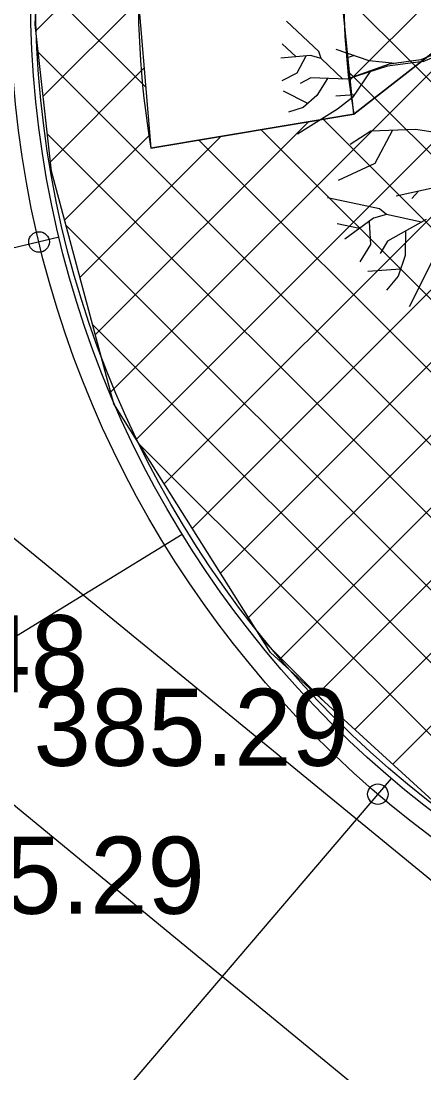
# Model space of a CAD drawing. Extents: x -438233 to -437334, y -1133133 to -1132623.
# Drawn here: x -438068.05 to -438064.13, y -1132962.38 to -1132952.15 of the extents above; entities that cross this region are included whole.
import ezdxf

# ---------------------------------------------------------------- set-up
doc = ezdxf.new("R2010")
doc.units = 0
for name, color, linetype in [('NADPRAZI', 7, 'Continuous'), ('OSY', 7, 'Continuous'), ('SILNA 1', 7, 'Continuous'), ('Vrstva 1', 7, 'Continuous'), ('Vrstva 10', 7, 'Continuous'), ('Vrstva 3', 7, 'Continuous'), ('Vrstva 40', 7, 'Continuous')]:
    doc.layers.add(name, color=color, linetype=linetype)

msp = doc.modelspace()

# ---------------------------------------------------------------- linework, layer by layer
at = {"layer": 'DEFPOINTS'}
msp.add_circle((-438057.962, -1132951.913), 10.2, dxfattribs=at)
at = {"layer": 'NADPRAZI'}
msp.add_circle((-438057.962, -1132951.913), 10, dxfattribs=at)
at = {"layer": 'OSY'}
for p, q in [((-438067.685, -1132954.251), (-438076.921, -1132956.473)), ((-438074.584, -1132962.109), (-438066.486, -1132957.141)), ((-438064.453, -1132959.52), (-438070.62, -1132966.746)), ((-438064.453, -1132959.52), (-438070.62, -1132966.746))]:
    msp.add_line(p, q, dxfattribs=at)
at = {"layer": 'SILNA 1'}
for centre in [(-438067.879, -1132954.298), (-438067.879, -1132954.298), (-438064.583, -1132959.672), (-438064.583, -1132959.672)]:
    msp.add_circle(centre, 0.1, dxfattribs=at)
at = {"layer": 'Vrstva 1'}
for p, q in [((-438064.851, -1132952.721), (-438060.224, -1132948.094)), ((-438067.909, -1132952.243), (-438066.896, -1132951.23)), ((-438067.895, -1132951.738), (-438066.841, -1132952.791)), ((-438064.91, -1132951.894), (-438064.218, -1132952.586)), ((-438067.839, -1132952.88), (-438066.912, -1132951.954)), ((-438065.157, -1132952.444), (-438065.472, -1132952.148)), ((-438067.183, -1132955.76), (-438063.687, -1132952.264)), ((-438065.379, -1132952.495), (-438065.514, -1132952.369)), ((-438064.666, -1132952.536), (-438064.989, -1132952.424)), ((-438063.938, -1132952.431), (-438064.165, -1132952.527)), ((-438067.886, -1132952.454), (-438061.077, -1132959.263)), ((-438065.239, -1132952.482), (-438065.526, -1132952.509)), ((-438065.284, -1132952.489), (-438065.371, -1132952.654)), ((-438065.133, -1132952.513), (-438065.239, -1132952.482)), ((-438065.133, -1132952.513), (-438065.157, -1132952.444)), ((-438064.924, -1132952.713), (-438065.133, -1132952.513)), ((-438064.814, -1132952.485), (-438064.89, -1132952.508)), ((-438064.165, -1132952.527), (-438064.472, -1132952.567)), ((-438064.142, -1132952.543), (-438063.929, -1132952.452)), ((-438067.769, -1132953.517), (-438066.857, -1132952.605)), ((-438066.935, -1132956.219), (-438063.306, -1132952.59)), ((-438064.472, -1132952.567), (-438064.881, -1132952.714)), ((-438064.488, -1132952.587), (-438064.881, -1132952.714)), ((-438064.651, -1132952.631), (-438064.829, -1132952.892)), ((-438064.414, -1132952.56), (-438064.666, -1132952.536)), ((-438064.142, -1132952.543), (-438064.488, -1132952.587)), ((-438064.218, -1132952.586), (-438058.002, -1132958.802)), ((-438065.371, -1132952.654), (-438065.516, -1132952.731)), ((-438065.236, -1132952.702), (-438065.34, -1132952.756)), ((-438064.881, -1132952.714), (-438065.236, -1132952.702)), ((-438065.072, -1132952.708), (-438065.176, -1132952.874)), ((-438064.858, -1132952.653), (-438064.616, -1132952.895)), ((-438065.264, -1132952.95), (-438065.502, -1132952.829)), ((-438066.661, -1132956.653), (-438062.924, -1132952.915)), ((-438065.176, -1132952.874), (-438065.311, -1132952.989)), ((-438064.81, -1132952.865), (-438064.993, -1132952.88)), ((-438064.829, -1132952.892), (-438064.976, -1132953.006)), ((-438064.616, -1132952.895), (-438058.759, -1132958.752)), ((-438065.311, -1132952.989), (-438065.451, -1132953.035)), ((-438064.976, -1132953.006), (-438065.364, -1132953.249)), ((-438067.332, -1132955.202), (-438065.256, -1132953.126)), ((-438065.116, -1132953.103), (-438059.601, -1132958.618)), ((-438067.798, -1132953.248), (-438061.286, -1132959.76)), ((-438066.388, -1132957.086), (-438062.542, -1132953.241)), ((-438065.721, -1132953.204), (-438060.609, -1132958.316)), ((-438064.651, -1132953.22), (-438064.851, -1132953.349)), ((-438064.215, -1132953.202), (-438064.651, -1132953.22)), ((-438064.439, -1132953.211), (-438064.613, -1132953.534)), ((-438063.54, -1132953.313), (-438064.215, -1132953.202)), ((-438067.631, -1132954.086), (-438066.801, -1132953.257)), ((-438067.482, -1132954.644), (-438066.106, -1132953.269)), ((-438066.326, -1132953.306), (-438060.867, -1132958.765)), ((-438064.613, -1132953.534), (-438064.97, -1132953.701)), ((-438066.115, -1132957.52), (-438062.161, -1132953.566)), ((-438064.006, -1132953.765), (-438064.406, -1132953.851)), ((-438064.189, -1132953.804), (-438064.254, -1132953.874)), ((-438065.841, -1132957.954), (-438061.779, -1132953.892)), ((-438064.568, -1132953.975), (-438065.072, -1132953.868)), ((-438064.627, -1132954.068), (-438064.905, -1132954.272)), ((-438064.499, -1132954.031), (-438064.627, -1132954.068)), ((-438064.499, -1132954.031), (-438064.568, -1132953.975)), ((-438064.16, -1132954.105), (-438064.499, -1132954.031)), ((-438067.617, -1132954.136), (-438060.204, -1132961.55)), ((-438064.762, -1132954.166), (-438064.98, -1132954.122)), ((-438064.669, -1132954.101), (-438064.655, -1132954.324)), ((-438064.114, -1132954.081), (-438064.488, -1132954.289)), ((-438065.547, -1132958.367), (-438061.398, -1132954.218)), ((-438064.315, -1132954.193), (-438064.318, -1132954.429)), ((-438064.655, -1132954.324), (-438064.757, -1132954.493)), ((-438064.488, -1132954.289), (-438064.56, -1132954.409)), ((-438064.318, -1132954.429), (-438064.385, -1132954.63)), ((-438064.031, -1132954.439), (-438064.279, -1132954.93)), ((-438065.178, -1132958.704), (-438061.016, -1132954.543)), ((-438064.362, -1132954.562), (-438064.68, -1132954.585)), ((-438064.385, -1132954.63), (-438064.5, -1132954.766)), ((-438064.808, -1132959.042), (-438060.635, -1132954.869)), ((-438067.359, -1132955.102), (-438061.072, -1132961.389)), ((-438064.438, -1132959.379), (-438060.253, -1132955.194)), ((-438066.91, -1132956.258), (-438062.407, -1132960.761)), ((-438065.705, -1132958.17), (-438065.1, -1132958.775)), ((-438067.97, -1132958.68), (-438067.97, -1132958.68)), ((-438065.433, -1132959.396), (-438065.433, -1132959.396)), ((-438066.834, -1132960.836), (-438066.834, -1132960.836))]:
    msp.add_line(p, q, dxfattribs=at)
for points in [[(-438058.549, -1132946.131), (-438063.742, -1132952.217), (-438064.818, -1132953.053), (-438064.916, -1132952.074)], [(-438048.005, -1132951.184), (-438048.046, -1132952.822), (-438048.459, -1132954.893), (-438049.653, -1132957.478), (-438050.864, -1132958.847), (-438052.469, -1132960.189), (-438054.627, -1132961.348), (-438056.443, -1132961.69), (-438058.732, -1132961.822), (-438061.153, -1132961.374), (-438063.522, -1132960.216), (-438065.627, -1132958.294), (-438067.153, -1132955.872), (-438067.759, -1132953.608), (-438067.916, -1132952.182), (-438067.83, -1132950.377)], [(-438066.945, -1132951.572), (-438066.791, -1132953.384), (-438064.818, -1132953.053), (-438063.742, -1132952.217), (-438057.657, -1132957.41), (-438054.288, -1132957.785), (-438055.925, -1132958.539), (-438057.54, -1132958.832), (-438059.259, -1132958.72), (-438060.67, -1132958.298), (-438061.447, -1132960.141), (-438060, -1132960.625), (-438058.279, -1132960.879), (-438056.716, -1132960.789), (-438055.109, -1132960.418), (-438054.226, -1132960.022), (-438053.227, -1132959.48), (-438054.304, -1132957.795), (-438057.657, -1132957.41), (-438052.464, -1132951.325)]]:
    msp.add_lwpolyline(points, dxfattribs=at)
msp.add_arc((-438057.962, -1132951.913), 27.6, 199.5386, 254.3601, dxfattribs=at)
at = {"layer": 'Vrstva 10'}
for points in [[(-438073.312, -1132952.929), (-438056.933, -1132966.353)], [(-438074.721, -1132954.349), (-438058.129, -1132968.002)]]:
    msp.add_lwpolyline(points, dxfattribs=at)
at = {"layer": 'Vrstva 40'}
msp.add_line((-438064.818, -1132953.053), (-438066.791, -1132953.384), dxfattribs=at)
msp.add_circle((-438057.972, -1132951.902), 9.942, dxfattribs=at)
for radius in [8.942, 6.942]:
    msp.add_arc((-438057.972, -1132951.902), radius, 139.844, 189.5425, dxfattribs=at)

# ---------------------------------------------------------------- texts
at = {"layer": 'Vrstva 3'}
for s, p in [('385.48 ', (-438070.47, -1132958.68)), ('385.29 ', (-438067.933, -1132959.396)), ('385.29 ', (-438069.334, -1132960.836))]:
    msp.add_text(s, height=0.75, dxfattribs=at).set_placement(p)

doc.saveas('drawing.dxf')
